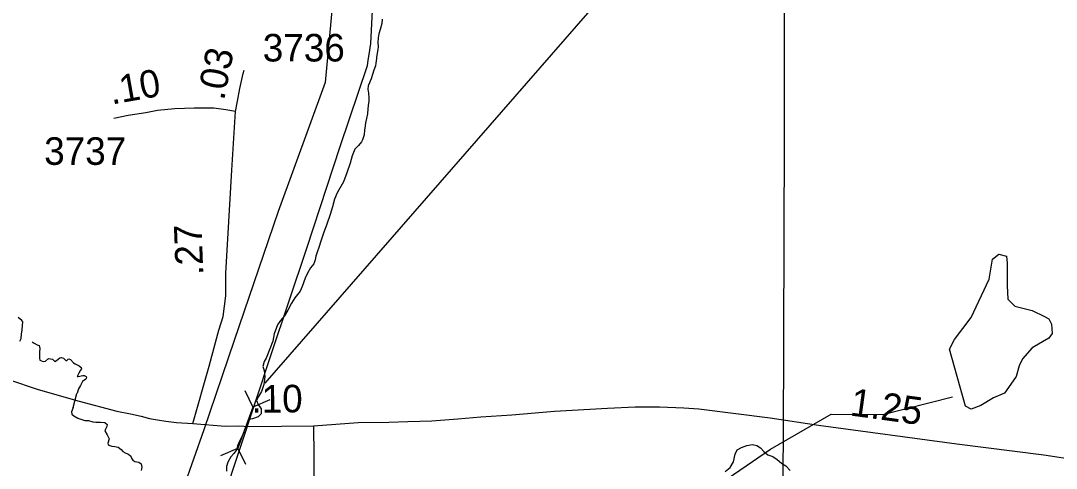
# Model space of a CAD drawing. Extents: x 1662474 to 1856135, y 779280 to 917889.
# Drawn here: x 1774598 to 1779291, y 788520 to 790550 of the extents above; entities that cross this region are included whole.
import ezdxf

# ---------------------------------------------------------------- set-up
doc = ezdxf.new("R2010")
doc.units = 0
for name, color, linetype in [('Exist Hydrographic Creek Single Shore', 7, 'Continuous'), ('Exist Hydrographic Misc Water Feature', 7, 'Continuous'), ('Exist Hydrographic Pond Under 1500 Sq Ft', 7, 'Continuous'), ('Exist Road Primary NC Attributed', 7, 'Continuous'), ('Exist Road Primary NC Mileage Hundredths English Label', 7, 'Continuous'), ('Exist Road Primary NC Structure Culvert CELL', 7, 'Continuous'), ('Exist Road Primary NC Structure Culvert Number Label', 7, 'Continuous'), ('Exist Road Secondary Mileage Tenths English Label', 7, 'Continuous'), ('Exist Road Secondary Type 51 Attributed', 7, 'Continuous'), ('Exist Road Secondary Type 51 Number Label', 7, 'Continuous'), ('Exist Utilities Electrical Transmission Line', 7, 'Continuous')]:
    doc.layers.add(name, color=color, linetype=linetype)

msp = doc.modelspace()

# ---------------------------------------------------------------- linework, layer by layer
at = {"layer": 'Exist Hydrographic Creek Single Shore'}
msp.add_line((1774836.1, 788795.4), (1774852.6, 788859.2), dxfattribs=at)
for points in [[(1776235.8, 790556.9), (1776234, 790536.6), (1776226.1, 790509.9), (1776221.4, 790489.4), (1776217.4, 790471.3), (1776216.6, 790451.1), (1776217.1, 790430.9), (1776216.6, 790419.1), (1776212.8, 790402.8), (1776210.4, 790383.1), (1776209.5, 790377.6), (1776207.8, 790357.1), (1776205.1, 790345.1), (1776198.5, 790325.1), (1776192.8, 790305.9), (1776185.6, 790286), (1776173.6, 790257.6), (1776172.8, 790254.2), (1776171, 790239.8), (1776174.6, 790221.1), (1776176.2, 790199.6), (1776176, 790185.4), (1776172.8, 790165.2), (1776170.1, 790129.6), (1776169.6, 790126.7), (1776165.2, 790105.7), (1776160.2, 790086.5), (1776158.4, 790073.1), (1776156.5, 790052.6), (1776154.8, 790031.9), (1776146.5, 790009.1), (1776142.1, 790000.7)], [(1776141.6, 789999.9), (1776129.2, 789983.9), (1776111.6, 789966.8), (1776100.1, 789937.4), (1776090.6, 789904.1), (1776076.2, 789859.2), (1776060.2, 789818.2), (1776031.6, 789769.4), (1776019.2, 789741.1), (1776010.4, 789706.2), (1776000.6, 789670.2), (1775984.4, 789627.2), (1775969.9, 789586.2), (1775958.6, 789550.1), (1775949.5, 789521.7), (1775940.8, 789500.4), (1775934.8, 789481.8), (1775932.6, 789464.8), (1775925.5, 789446.9), (1775910.4, 789429.1), (1775897.2, 789405.4), (1775887.2, 789381.8), (1775873.4, 789343.8), (1775863.9, 789323), (1775840.5, 789292.3), (1775825.2, 789269.2), (1775809, 789236.9), (1775793.2, 789210.7), (1775775.8, 789190.4), (1775762, 789171.1), (1775746, 789129.1), (1775740.5, 789096), (1775710.6, 789020.1), (1775701.1, 789003.9), (1775695.6, 788981.6), (1775701.6, 788962.9), (1775703.8, 788935.1), (1775699.4, 788900.4), (1775689.1, 788867.6), (1775675.8, 788845.9), (1775666.2, 788828), (1775674.1, 788809.4), (1775687, 788788.9), (1775686.8, 788766.6), (1775673.4, 788753.2), (1775648.9, 788744.2), (1775632.6, 788740.6), (1775630.2, 788739.3), (1775626.4, 788734.1)], [(1774593.9, 789097), (1774599.1, 789108.3), (1774602, 789128), (1774604.1, 789147.9), (1774605.6, 789167.6), (1774606.8, 789184.2), (1774602.8, 789190.2), (1774586.5, 789203.6)], [(1774650.2, 789092.8), (1774658.6, 789087.6), (1774672.2, 789080.5), (1774681.8, 789076.1), (1774684.6, 789062.6), (1774683.6, 789046.4), (1774682.2, 789034.6), (1774682.5, 789019.6), (1774684.4, 789010.9), (1774698.9, 789004.9), (1774709.9, 789005.2), (1774724, 789018.6), (1774741.9, 789014.6), (1774751.9, 789004.9), (1774760.5, 789008.3), (1774775.5, 789021.4), (1774781.8, 789022.8), (1774792, 789019.9), (1774799.4, 789012), (1774802, 789008.1), (1774806.1, 789008.1), (1774812.5, 789014.6), (1774815.6, 789015.7), (1774822.8, 789013.6), (1774837.6, 788998.4), (1774844.8, 788993.6), (1774863.4, 788985.2), (1774872.2, 788977.1), (1774873.4, 788971.3), (1774869.4, 788965.2), (1774860.8, 788950.8), (1774853.6, 788936.9), (1774858.1, 788936.7), (1774878.6, 788941.4), (1774885.4, 788941.1), (1774895.1, 788935.6), (1774895.4, 788929.8), (1774892.5, 788924.6), (1774878.1, 788913.8), (1774868.4, 788895.2), (1774860.2, 788880), (1774853.1, 788860.3), (1774852.6, 788859.2)], [(1774836.1, 788795.4), (1774828.2, 788776.6), (1774829, 788765.2), (1774838.1, 788757.7), (1774856, 788747.7), (1774874.6, 788741.4), (1774888.6, 788737.2), (1774904.9, 788736.1), (1774925, 788730.4), (1774937.9, 788728.8), (1774958.6, 788728.8), (1774978.9, 788728), (1774990.1, 788718.6), (1774988.6, 788710.2), (1774982, 788697.1), (1774979.6, 788690.2), (1774989.1, 788671.6), (1774998, 788652.9), (1774992.2, 788634.6), (1774993.9, 788627.8), (1775000.1, 788624.1)], [(1775610.6, 788685.8), (1775589.9, 788642.7), (1775581, 788621.4), (1775576.8, 788604.6), (1775563.1, 788587.3), (1775550.5, 788572.6), (1775536.1, 788547.9), (1775530, 788528.2), (1775529.8, 788507.2)], [(1775002, 788623), (1775010.1, 788620.4), (1775023.8, 788619.4), (1775039.5, 788615.1), (1775052.4, 788604.6), (1775060.2, 788595.8), (1775073.9, 788588.6), (1775086.2, 788584.4), (1775096.8, 788575.5), (1775100.4, 788565.6), (1775105.6, 788557.1), (1775115.4, 788551.4), (1775133.2, 788547.7), (1775144, 788539.8), (1775146.6, 788524.9), (1775144, 788510.7)], [(1777791.1, 788506.2), (1777812.6, 788524.1), (1777827.6, 788549.2), (1777835, 788584.4), (1777845.5, 788603.1), (1777864.1, 788614.9), (1777889, 788623.8), (1777914.8, 788628), (1777933.6, 788622.8), (1777951, 788612.8), (1777965.1, 788596.2), (1777983.5, 788581), (1778005.9, 788573.9), (1778026, 788559.2), (1778045.5, 788543.2), (1778065.6, 788530.9), (1778085.1, 788509.4)]]:
    msp.add_lwpolyline(points, dxfattribs=at)
at = {"layer": 'Exist Hydrographic Misc Water Feature'}
for points in [[(1777995.3, 788607.4), (1778271.3, 788766), (1778504.3, 788764.5), (1778821.3, 788843.4)], [(1776448.4, 787043.8), (1776517.3, 787252.5), (1776635.4, 787410.9), (1776804.4, 787725.8), (1777131.2, 788024.4), (1777382.4, 788078.4), (1777525.4, 788285.5), (1777995.3, 788607.4)]]:
    msp.add_lwpolyline(points, dxfattribs=at)
at = {"layer": 'Exist Hydrographic Pond Under 1500 Sq Ft'}
msp.add_lwpolyline([(1778879.4, 788802), (1778806.7, 789060.7), (1778829.9, 789104.3), (1778905.5, 789203.1), (1778987, 789377.5), (1779001.5, 789467.6), (1779030.6, 789490.8), (1779065.5, 789482.1), (1779068.4, 789450.2), (1779068.4, 789348.4), (1779071.3, 789287.4), (1779103.3, 789255.4), (1779181.8, 789235.1), (1779237, 789208.9), (1779257.4, 789197.3), (1779269, 789174.1), (1779271.9, 789130.5), (1779257.4, 789110.1), (1779181.8, 789066.5), (1779138.2, 789017.1), (1779123.6, 788985.1), (1779109.1, 788935.7), (1779085.8, 788900.9), (1779056.8, 788860.2), (1779007.3, 788839.8), (1778949.2, 788805), (1778905.5, 788787.5), (1778879.4, 788802)], dxfattribs=at)
at = {"layer": 'Exist Road Primary NC Attributed'}
for points in [[(1773341.7, 789268.4), (1773505.6, 789223.6), (1773751.7, 789154), (1773937.7, 789100.3), (1774201.7, 789026.7), (1774405.7, 788968.7), (1774677.1, 788876.6), (1774863, 788825), (1775032.7, 788779.3), (1775096, 788767.5), (1775144, 788756.1), (1775181.9, 788746.1), (1775217.9, 788740.1), (1775255.6, 788734.1), (1775303.9, 788728.2), (1775378.3, 788723.3)], [(1775925.4, 788712.1), (1776127.8, 788727.2), (1776265.7, 788729.6), (1776351.7, 788731.5), (1776461.7, 788735.8), (1776578.7, 788743.6), (1776683.6, 788753.9), (1776823.6, 788762.2), (1777017.3, 788778.5), (1777257.5, 788792.8), (1777383.2, 788799.2), (1777492.4, 788799.2), (1777603, 788794.8), (1777670.9, 788790.3), (1777994.1, 788748.3), (1778213.9, 788715.8), (1778841, 788630.2), (1779235, 788580.8), (1779392.9, 788557.2)], [(1775378.3, 788723.3), (1775524, 788711.4), (1775584.3, 788712.5), (1775634.2, 788709), (1775925.4, 788712.1)]]:
    msp.add_lwpolyline(points, dxfattribs=at)
at = {"layer": 'Exist Road Primary NC Structure Culvert CELL'}
for p, q in [((1775612.8, 788872.3), (1775649.9, 788797.7)), ((1775726.4, 788830.6), (1775649.9, 788797.7)), ((1775649.9, 788797.7), (1775581.5, 788611.4)), ((1775505, 788578.5), (1775581.5, 788611.4)), ((1775618.5, 788536.8), (1775581.5, 788611.4))]:
    msp.add_line(p, q, dxfattribs=at)
at = {"layer": 'Exist Road Primary NC Structure Culvert Number Label'}
msp.add_line((1775706.3, 788906.3), (1777842.6, 791358.7), dxfattribs=at)
at = {"layer": 'Exist Road Secondary Type 51 Attributed'}
for points in [[(1775570.8, 790137.6), (1775580.5, 790184.4), (1775591.3, 790241.5), (1775606.4, 790310.5), (1775610.7, 790325.5)], [(1775570.8, 790137.6), (1775527.7, 790145.7), (1775472.8, 790153.2), (1775384.4, 790153.7), (1775295.6, 790149.5), (1775217.1, 790141.7), (1775164.8, 790132), (1775085.4, 790119.9), (1775020, 790105.5)], [(1775378.3, 788723.3), (1775451.7, 788982.9), (1775480.1, 789090.9), (1775495.8, 789145.8), (1775515.4, 789208.5), (1775527.2, 789302.7), (1775527.2, 789404.7), (1775554.7, 789871.4), (1775570.8, 790137.6)], [(1775925.4, 788712.1), (1775926.9, 788574.9), (1775926.6, 788372.8)]]:
    msp.add_lwpolyline(points, dxfattribs=at)
at = {"layer": 'Exist Utilities Electrical Transmission Line'}
for points in [[(1778129.7, 799211.7), (1778069.5, 794174.5), (1778059.2, 792317.3), (1778056.5, 791410.5), (1778057.8, 790023.4), (1778053.5, 788648.6), (1778047.9, 788184.3), (1778046.5, 787726.1), (1778040.8, 787269.7), (1778044.3, 787201.7), (1778040, 787151.5), (1778039.7, 787117.4), (1778051.6, 787091.6), (1778061.1, 787057.2), (1778089.1, 787031.1), (1778150.8, 786998.6), (1780139.3, 786247.6)], [(1776352, 797353.1), (1776328.6, 796882.9), (1776304, 796316.9), (1776273.5, 795724.5), (1776248.7, 795198.2), (1776223.9, 794640), (1776204.7, 794197.7), (1776183.5, 793703.5), (1776157.2, 793059.4), (1776132.7, 792501.3), (1776113.4, 792018.8), (1776095.8, 791606.6), (1776058.6, 791152.1), (1776015.5, 790678.1), (1775977.7, 790269.9), (1775765.2, 789684.4), (1775564.6, 789099.3), (1775427.3, 788694.5), (1775287.7, 788295.6), (1775152.1, 787878.9), (1775008.7, 787445.9), (1774717.3, 786536.3)], [(1776512, 797345.9), (1776470.5, 796549.9), (1776442, 795957.3), (1776413.6, 795367.1), (1776378, 794586.7), (1776348, 793920.7), (1776324.8, 793472.2), (1776301.7, 792968.2), (1776275.1, 792431.7), (1776244.8, 791767.7), (1776220.1, 791229.3), (1776198.8, 790747.2), (1776182.5, 790446.9), (1776174.9, 790396.8), (1776171.1, 790371), (1776167.3, 790344.8), (1776043.3, 789978.1), (1775892.4, 789517.1), (1775730.9, 789033.9), (1775589.6, 788605.5), (1775438.5, 788148.4), (1775245.8, 787579.3), (1775061.2, 787054), (1774894.9, 786525.1)]]:
    msp.add_lwpolyline(points, dxfattribs=at)

# ---------------------------------------------------------------- texts
at = {"layer": 'Exist Road Primary NC Mileage Hundredths English Label'}
for s, rotation, p in [('.10', 0.6074, (1775644, 788771.6)), ('1.25', 352.2288, (1778352.7, 788760))]:
    msp.add_text(s, height=125, rotation=rotation, dxfattribs=at).set_placement(p)
at = {"layer": 'Exist Road Secondary Mileage Tenths English Label'}
for s, rotation, p in [('.03', 78.7899, (1775519.1, 790184.6)), ('.10', 10.0741, (1775010, 790169.1)), ('.27', 92.2146, (1775425.7, 789396.2))]:
    msp.add_text(s, height=125, rotation=rotation, dxfattribs=at).set_placement(p)
at = {"layer": 'Exist Road Secondary Type 51 Number Label'}
for s, p in [('3736', (1775694.7, 790364.6)), ('3737', (1774704.1, 789895.9))]:
    msp.add_text(s, height=125, dxfattribs=at).set_placement(p)

doc.saveas('drawing.dxf')
